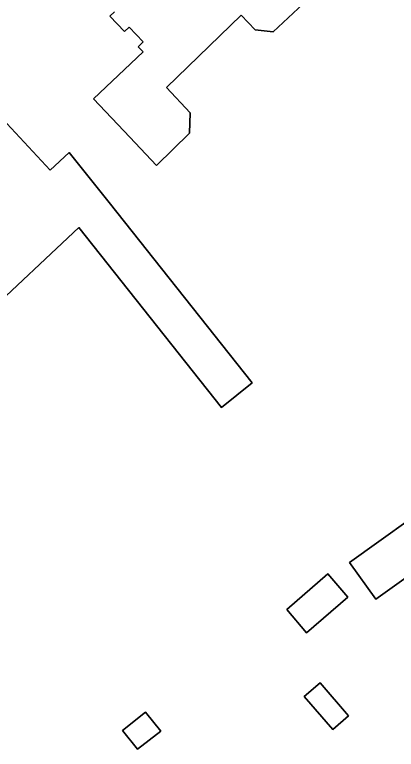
# Model space of a CAD drawing. Extents: x 157320 to 158835, y 386650 to 388491.
# Drawn here: x 157766.2 to 157802.3, y 388131.9 to 388201.4 of the extents above; entities that cross this region are included whole.
import ezdxf

# ---------------------------------------------------------------- set-up
doc = ezdxf.new("R2010")
doc.units = 0
doc.layers.add('IMGEO_Erf', color=7, linetype='Continuous')
doc.layers.add('IMGEO_Pand', color=7, linetype='Continuous')

msp = doc.modelspace()

# ---------------------------------------------------------------- linework, layer by layer
at = {"layer": 'IMGEO_Erf'}
msp.add_lwpolyline([(157798.695, 388207.339), (157790.641, 388199.802), (157788.938, 388199.97), (157787.623, 388201.354), (157780.527, 388194.504), (157782.778, 388192.132), (157782.708, 388190.203), (157779.607, 388187.147), (157777.066, 388189.822), (157773.623, 388193.448), (157778.314, 388197.903), (157777.859, 388198.381), (157778.337, 388198.835), (157777.008, 388200.234), (157776.565, 388199.813), (157775.181, 388201.269), (157775.623, 388201.689)], dxfattribs=at)
for points in [[(157788.658, 388166.551), (157785.745, 388164.238), (157772.228, 388181.264), (157763.213, 388172.828), (157757.348, 388179.095), (157759.334, 388180.954), (157754.885, 388185.708), (157755.028, 388185.841), (157752.985, 388188.023), (157761.129, 388195.644), (157764.545, 388191.993), (157769.512, 388186.685), (157771.325, 388188.381), (157775.1, 388183.627)], [(157807.858, 388153.694), (157806.722, 388152.881), (157807.781, 388151.401), (157800.367, 388146.095), (157797.877, 388149.575), (157806.426, 388155.694)], [(157797.719, 388146.288), (157793.817, 388142.917), (157791.928, 388145.102), (157795.83, 388148.474)], [(157797.786, 388135.047), (157796.295, 388133.759), (157793.597, 388136.881), (157795.087, 388138.17)], [(157779.988, 388133.612), (157777.806, 388131.881), (157776.383, 388133.673), (157778.565, 388135.405)]]:
    msp.add_lwpolyline(points, close=True, dxfattribs=at)
at = {"layer": 'IMGEO_Pand'}
msp.add_lwpolyline([(157775.623, 388201.689), (157775.181, 388201.269), (157776.565, 388199.813), (157777.008, 388200.234), (157778.337, 388198.835), (157777.859, 388198.381), (157778.314, 388197.903), (157773.623, 388193.448), (157777.066, 388189.822), (157779.607, 388187.147), (157782.708, 388190.203), (157782.778, 388192.132), (157780.527, 388194.504), (157787.623, 388201.354), (157788.938, 388199.97), (157790.641, 388199.802), (157798.695, 388207.339)], dxfattribs=at)
for points in [[(157764.545, 388191.993), (157761.129, 388195.644), (157752.985, 388188.023), (157755.028, 388185.841), (157754.885, 388185.708), (157759.334, 388180.954), (157757.348, 388179.095), (157763.213, 388172.828), (157772.228, 388181.264), (157785.745, 388164.238), (157788.658, 388166.551), (157775.1, 388183.627), (157771.325, 388188.381), (157769.512, 388186.685)], [(157797.877, 388149.575), (157800.367, 388146.095), (157807.781, 388151.401), (157806.722, 388152.881), (157807.858, 388153.694), (157806.426, 388155.694)], [(157793.817, 388142.917), (157797.719, 388146.288), (157795.83, 388148.474), (157791.928, 388145.102)], [(157793.597, 388136.881), (157796.295, 388133.759), (157797.786, 388135.047), (157795.087, 388138.17)], [(157779.988, 388133.612), (157778.565, 388135.405), (157776.383, 388133.673), (157777.806, 388131.881)]]:
    msp.add_lwpolyline(points, close=True, dxfattribs=at)

doc.saveas('drawing.dxf')
